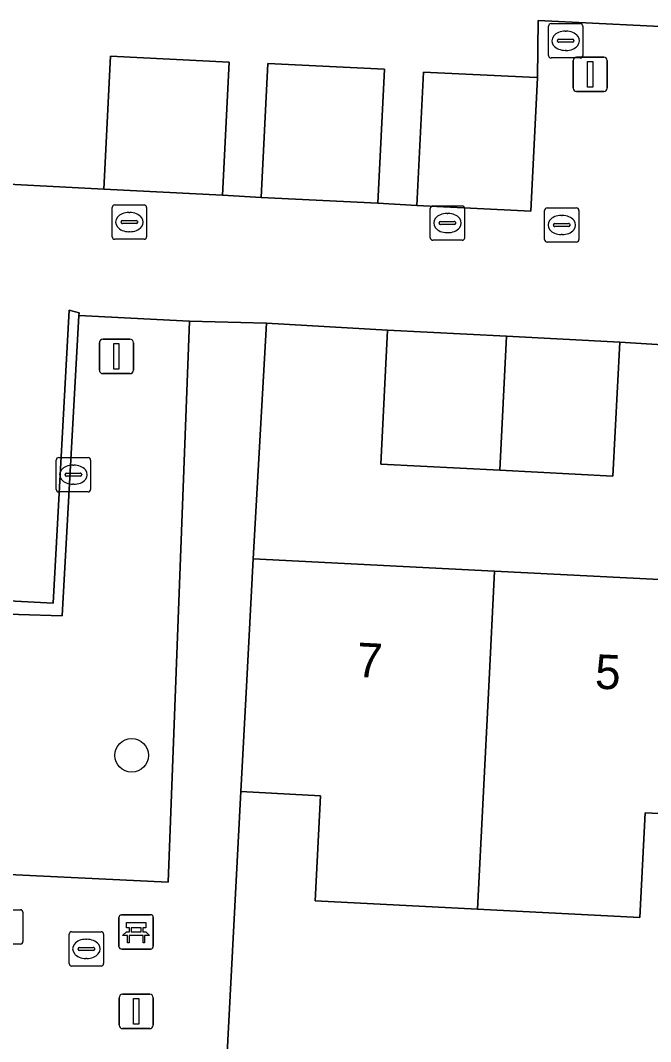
# Model space of a CAD drawing. Extents: x 162989 to 165008, y 383432 to 384338.
# Drawn here: x 164823.07 to 164841.41, y 383739.67 to 383769.38 of the extents above; entities that cross this region are included whole.
import ezdxf

# ---------------------------------------------------------------- set-up
doc = ezdxf.new("R2010")
doc.units = 0
for name, color, linetype in [('IMGEO_Bank', 7, 'Continuous'), ('IMGEO_Boom', 7, 'Continuous'), ('IMGEO_Erf', 7, 'Continuous'), ('IMGEO_Groenvoorziening', 7, 'Continuous'), ('IMGEO_Kolk', 7, 'Continuous'), ('IMGEO_Lichtmast', 7, 'Continuous'), ('IMGEO_Muur', 7, 'Continuous'), ('IMGEO_Pand', 7, 'Continuous'), ('IMGEO_Pand_nummerreeks', 7, 'Continuous'), ('IMGEO_Rioolput', 7, 'Continuous'), ('IMGEO_Voetpad_open', 7, 'Continuous')]:
    doc.layers.add(name, color=color, linetype=linetype)

msp = doc.modelspace()

# ---------------------------------------------------------------- linework, layer by layer
at = {"layer": 'IMGEO_Bank'}
for p, q in [((164825.938, 383742.434), (164825.938, 383743.275)), ((164825.938, 383743.275), (164825.938, 383742.434)), ((164826.013, 383743.359), (164826.854, 383743.359)), ((164826.854, 383743.359), (164826.013, 383743.359)), ((164826.938, 383743.284), (164826.938, 383742.443)), ((164826.938, 383742.443), (164826.938, 383743.284)), ((164826.247, 383742.865), (164826.247, 383742.971)), ((164826.291, 383742.971), (164826.291, 383742.865)), ((164826.579, 383742.977), (164826.297, 383742.977)), ((164826.297, 383742.859), (164826.579, 383742.859)), ((164826.585, 383742.865), (164826.585, 383742.971)), ((164826.629, 383742.971), (164826.629, 383742.865)), ((164826.635, 383742.757), (164826.242, 383742.757)), ((164826.863, 383742.359), (164826.022, 383742.359)), ((164826.022, 383742.359), (164826.863, 383742.359))]:
    msp.add_line(p, q, dxfattribs=at)
for points in [[(164826.241, 383742.977), (164826.155, 383742.977), (164826.155, 383743.138), (164826.718, 383743.138), (164826.718, 383742.977), (164826.635, 383742.977)], [(164826.185, 383742.757), (164826.043, 383742.757), (164826.155, 383742.859), (164826.241, 383742.859)], [(164826.635, 383742.859), (164826.718, 383742.859), (164826.83, 383742.757), (164826.691, 383742.757)], [(164826.235, 383742.75), (164826.235, 383742.543), (164826.192, 383742.543), (164826.192, 383742.75)], [(164826.685, 383742.75), (164826.685, 383742.543), (164826.641, 383742.543), (164826.641, 383742.75)]]:
    msp.add_lwpolyline(points, dxfattribs=at)
for centre, radius, start, end in [((164826.016, 383743.281), 0.0779, 92.4484, 184.2845), ((164826.016, 383743.281), 0.0779, 92.4484, 184.2845), ((164826.86, 383743.281), 0.0779, 2.4484, 94.2845), ((164826.86, 383743.281), 0.0779, 2.4484, 94.2845), ((164826.24, 383742.97), 0.00671, 2.8957, 87.1043), ((164826.24, 383742.866), 0.00671, 272.8957, 357.1043), ((164826.297, 383742.97), 0.00671, 92.8957, 177.1043), ((164826.297, 383742.866), 0.00671, 182.8957, 267.1043), ((164826.579, 383742.97), 0.00671, 2.8957, 87.1043), ((164826.579, 383742.866), 0.00671, 272.8957, 357.1043), ((164826.636, 383742.97), 0.00671, 92.8957, 177.1043), ((164826.636, 383742.866), 0.00671, 182.8957, 267.1043), ((164826.185, 383742.75), 0.00671, 2.8957, 87.1043), ((164826.242, 383742.75), 0.00671, 92.8957, 177.1043), ((164826.634, 383742.75), 0.00671, 2.8957, 87.1043), ((164826.691, 383742.75), 0.00671, 92.8957, 177.1043), ((164826.016, 383742.437), 0.0779, 182.4484, 274.2845), ((164826.016, 383742.437), 0.0779, 182.4484, 274.2845), ((164826.86, 383742.437), 0.0779, 272.4484, 4.2845), ((164826.86, 383742.437), 0.0779, 272.4484, 4.2845)]:
    msp.add_arc(centre, radius, start, end, dxfattribs=at)
at = {"layer": 'IMGEO_Boom'}
msp.add_circle((164826.309, 383747.997), 0.489, dxfattribs=at)
at = {"layer": 'IMGEO_Erf'}
for points in [[(164821.977, 383764.652), (164825.498, 383764.471), (164825.688, 383768.338), (164829.144, 383768.168), (164828.953, 383764.301), (164830.076, 383764.233), (164830.268, 383768.133), (164833.665, 383767.965), (164833.473, 383764.066), (164834.61, 383763.995), (164834.802, 383767.881), (164837.889, 383767.729), (164838.124, 383767.717), (164838.144, 383769.382), (164844.467, 383769.067)], [(164842.503, 383726.374), (164863.409, 383743.924), (164864.358, 383765.066), (164856.421, 383765.484), (164856.228, 383761.709), (164855.133, 383761.764), (164854.966, 383758.486), (164857.505, 383758.357), (164857.318, 383754.677), (164855.131, 383754.788), (164854.883, 383750), (164854.815, 383748.681), (164850.04, 383748.921), (164848.103, 383749.019), (164847.948, 383745.988), (164843.252, 383746.227), (164841.255, 383746.329), (164841.1, 383743.28), (164836.372, 383743.521), (164831.647, 383743.762), (164831.803, 383746.824), (164829.486, 383746.946), (164829.065, 383738.963)]]:
    msp.add_lwpolyline(points, dxfattribs=at)
msp.add_lwpolyline([(164840.515, 383760.023), (164840.316, 383756.124), (164837.021, 383756.292), (164833.557, 383756.469), (164833.756, 383760.368), (164830.232, 383760.569), (164829.842, 383753.719), (164836.871, 383753.361), (164843.596, 383753.018), (164845.613, 383752.915), (164845.758, 383755.765), (164845.926, 383755.757), (164846.125, 383759.674)], close=True, dxfattribs=at)
at = {"layer": 'IMGEO_Groenvoorziening'}
msp.add_lwpolyline([(164821.312, 383744.597), (164827.372, 383744.308), (164827.995, 383760.634), (164824.772, 383760.798), (164824.287, 383752.057), (164821.73, 383752.139), (164821.612, 383750)], close=True, dxfattribs=at)
at = {"layer": 'IMGEO_Kolk'}
for p, q in [((164835.001, 383763.06), (164835.001, 383763.912)), ((164835.076, 383763.986), (164835.928, 383763.986)), ((164836.002, 383763.912), (164836.002, 383763.06)), ((164835.489, 383763.766), (164835.514, 383763.766)), ((164835.26, 383763.48), (164835.26, 383763.492)), ((164835.698, 383763.443), (164835.3, 383763.443)), ((164835.303, 383763.529), (164835.701, 383763.529)), ((164835.744, 383763.492), (164835.744, 383763.48)), ((164835.928, 383762.986), (164835.076, 383762.986)), ((164835.512, 383763.206), (164835.487, 383763.206)), ((164824.111, 383755.738), (164824.111, 383756.59)), ((164824.186, 383756.664), (164825.038, 383756.664)), ((164825.112, 383756.59), (164825.112, 383755.738)), ((164824.37, 383756.158), (164824.37, 383756.17)), ((164824.413, 383756.207), (164824.811, 383756.207)), ((164824.599, 383756.444), (164824.624, 383756.444)), ((164824.854, 383756.17), (164824.854, 383756.158)), ((164824.808, 383756.121), (164824.41, 383756.121)), ((164824.622, 383755.884), (164824.597, 383755.884)), ((164825.038, 383755.664), (164824.186, 383755.664)), ((164822.218, 383743.504), (164823.07, 383743.504)), ((164823.144, 383743.43), (164823.144, 383742.578)), ((164823.07, 383742.504), (164822.218, 383742.504))]:
    msp.add_line(p, q, dxfattribs=at)
for points in [[(164835.001, 383763.06), (164835.001, 383763.912)], [(164835.076, 383763.986), (164835.928, 383763.986)], [(164836.002, 383763.912), (164836.002, 383763.06)], [(164835.928, 383762.986), (164835.076, 383762.986)], [(164824.111, 383755.738), (164824.111, 383756.59)], [(164824.186, 383756.664), (164825.038, 383756.664)], [(164825.112, 383756.59), (164825.112, 383755.738)], [(164825.038, 383755.664), (164824.186, 383755.664)], [(164822.218, 383743.504), (164823.07, 383743.504)], [(164823.144, 383743.43), (164823.144, 383742.578)], [(164823.07, 383742.504), (164822.218, 383742.504)]]:
    msp.add_lwpolyline(points, dxfattribs=at)
for centre, radius, start, end in [((164835.078, 383763.91), 0.0765, 91.552, 178.448), ((164835.078, 383763.91), 0.0765, 91.552, 178.448), ((164835.926, 383763.91), 0.0765, 1.552, 88.448), ((164835.926, 383763.91), 0.0765, 1.552, 88.448), ((164835.3, 383763.489), 0.0403, 85.8775, 175.7526), ((164835.297, 383763.479), 0.0366, 178.938, 274.7102), ((164835.701, 383763.486), 0.043, 264.8664, 352.4533), ((164835.705, 383763.491), 0.0386, 1.7309, 96.639), ((164835.078, 383763.062), 0.0765, 181.552, 268.448), ((164835.078, 383763.062), 0.0765, 181.552, 268.448), ((164835.926, 383763.062), 0.0765, 271.552, 358.448), ((164835.926, 383763.062), 0.0765, 271.552, 358.448), ((164824.188, 383756.588), 0.0765, 91.552, 178.448), ((164824.188, 383756.588), 0.0765, 91.552, 178.448), ((164825.036, 383756.588), 0.0765, 1.552, 88.448), ((164825.036, 383756.588), 0.0765, 1.552, 88.448), ((164824.41, 383756.167), 0.0403, 85.8775, 175.7526), ((164824.407, 383756.157), 0.0366, 178.938, 274.7102), ((164824.811, 383756.164), 0.043, 264.8664, 352.4533), ((164824.815, 383756.169), 0.0386, 1.7309, 96.639), ((164824.188, 383755.74), 0.0765, 181.552, 268.448), ((164824.188, 383755.74), 0.0765, 181.552, 268.448), ((164825.036, 383755.74), 0.0765, 271.552, 358.448), ((164825.036, 383755.74), 0.0765, 271.552, 358.448), ((164823.068, 383743.428), 0.0765, 1.552, 88.448), ((164823.068, 383743.428), 0.0765, 1.552, 88.448), ((164823.068, 383742.58), 0.0765, 271.552, 358.448), ((164823.068, 383742.58), 0.0765, 271.552, 358.448)]:
    msp.add_arc(centre, radius, start, end, dxfattribs=at)
for centre, major_axis, ratio, start_param, end_param in [((164835.488, 383763.486), (-0.387, 0.002), 0.722429, 4.712389, 7.853982), ((164835.513, 383763.486), (-0.39, 0.002), 0.717154, 1.570796, 4.712389), ((164824.598, 383756.164), (-0.387, 0.002), 0.722429, 4.712389, 7.853982), ((164824.623, 383756.164), (-0.39, 0.002), 0.717154, 1.570796, 4.712389)]:
    msp.add_ellipse(centre, major_axis=major_axis, ratio=ratio, start_param=start_param, end_param=end_param, dxfattribs=at)
at = {"layer": 'IMGEO_Lichtmast'}
for p, q in [((164839.162, 383767.412), (164839.162, 383768.212)), ((164839.162, 383768.212), (164839.162, 383767.412)), ((164839.262, 383768.312), (164840.052, 383768.312)), ((164840.052, 383768.312), (164839.262, 383768.312)), ((164840.152, 383768.212), (164840.152, 383767.412)), ((164840.152, 383767.412), (164840.152, 383768.212)), ((164840.052, 383767.312), (164839.262, 383767.312)), ((164839.262, 383767.312), (164840.052, 383767.312)), ((164825.469, 383760.105), (164826.259, 383760.105)), ((164826.259, 383760.105), (164825.469, 383760.105)), ((164825.369, 383759.205), (164825.369, 383760.005)), ((164825.369, 383760.005), (164825.369, 383759.205)), ((164826.359, 383760.005), (164826.359, 383759.205)), ((164826.359, 383759.205), (164826.359, 383760.005)), ((164826.259, 383759.105), (164825.469, 383759.105)), ((164825.469, 383759.105), (164826.259, 383759.105)), ((164826.043, 383741.046), (164826.833, 383741.046)), ((164826.833, 383741.046), (164826.043, 383741.046)), ((164825.943, 383740.146), (164825.943, 383740.946)), ((164825.943, 383740.946), (164825.943, 383740.146)), ((164826.933, 383740.946), (164826.933, 383740.146)), ((164826.933, 383740.146), (164826.933, 383740.946)), ((164826.833, 383740.046), (164826.043, 383740.046)), ((164826.043, 383740.046), (164826.833, 383740.046))]:
    msp.add_line(p, q, dxfattribs=at)
for points in [[(164839.582, 383768.187), (164839.732, 383768.187), (164839.732, 383767.437), (164839.582, 383767.437), (164839.582, 383768.187)], [(164825.789, 383759.98), (164825.939, 383759.98), (164825.939, 383759.23), (164825.789, 383759.23), (164825.789, 383759.98)], [(164826.363, 383740.921), (164826.513, 383740.921), (164826.513, 383740.171), (164826.363, 383740.171), (164826.363, 383740.921)]]:
    msp.add_lwpolyline(points, dxfattribs=at)
for centre, start, end in [((164839.262, 383768.212), 90, 180), ((164839.262, 383768.212), 90, 180), ((164840.052, 383768.212), 0, 90), ((164840.052, 383768.212), 360, 90), ((164839.262, 383767.412), 180, 270), ((164839.262, 383767.412), 180, 270), ((164840.052, 383767.412), 270, 0), ((164840.052, 383767.412), 270, 0), ((164825.469, 383760.005), 90, 180), ((164825.469, 383760.005), 90, 180), ((164826.259, 383760.005), 0, 90), ((164826.259, 383760.005), 360, 90), ((164825.469, 383759.205), 180, 270), ((164825.469, 383759.205), 180, 270), ((164826.259, 383759.205), 270, 0), ((164826.259, 383759.205), 270, 0), ((164826.043, 383740.946), 90, 180), ((164826.043, 383740.946), 90, 180), ((164826.833, 383740.946), 0, 90), ((164826.833, 383740.946), 360, 90), ((164826.043, 383740.146), 180, 270), ((164826.043, 383740.146), 180, 270), ((164826.833, 383740.146), 270, 0), ((164826.833, 383740.146), 270, 0)]:
    msp.add_arc(centre, 0.1, start, end, dxfattribs=at)
at = {"layer": 'IMGEO_Muur'}
msp.add_lwpolyline([(164790.702, 383741.652), (164808.267, 383740.886), (164808.404, 383743.832), (164821.232, 383743.146), (164821.312, 383744.597), (164821.612, 383750), (164821.73, 383752.139), (164824.287, 383752.057), (164824.772, 383760.798), (164824.776, 383760.874), (164824.487, 383760.949), (164824.024, 383752.425), (164821.436, 383752.563), (164821.312, 383750), (164821.207, 383748.633), (164820.997, 383743.538), (164808.465, 383744.193), (164808.533, 383746.123), (164808.233, 383746.147), (164807.991, 383741.17), (164789.884, 383741.977)], dxfattribs=at)
at = {"layer": 'IMGEO_Pand'}
for points in [[(164825.498, 383764.471), (164828.953, 383764.301), (164829.144, 383768.168), (164825.688, 383768.338)], [(164830.076, 383764.233), (164833.473, 383764.066), (164833.665, 383767.965), (164830.268, 383768.133)], [(164838.124, 383767.717), (164837.889, 383767.729), (164834.802, 383767.881), (164834.61, 383763.995), (164837.932, 383763.831)], [(164837.021, 383756.292), (164837.219, 383760.191), (164833.756, 383760.368), (164833.557, 383756.469)], [(164837.021, 383756.292), (164840.316, 383756.124), (164840.515, 383760.023), (164837.219, 383760.191)], [(164836.372, 383743.521), (164836.701, 383750), (164836.871, 383753.361), (164829.842, 383753.719), (164829.647, 383750), (164829.486, 383746.946), (164831.803, 383746.824), (164831.647, 383743.762)], [(164843.252, 383746.227), (164843.443, 383750), (164843.596, 383753.018), (164836.871, 383753.361), (164836.701, 383750), (164836.372, 383743.521), (164841.1, 383743.28), (164841.255, 383746.329)]]:
    msp.add_lwpolyline(points, close=True, dxfattribs=at)
at = {"layer": 'IMGEO_Rioolput'}
for p, q in [((164838.516, 383769.289), (164839.368, 383769.289)), ((164838.441, 383768.363), (164838.441, 383769.215)), ((164838.929, 383769.069), (164838.954, 383769.069)), ((164839.442, 383769.215), (164839.442, 383768.363)), ((164838.7, 383768.783), (164838.7, 383768.795)), ((164839.138, 383768.746), (164838.74, 383768.746)), ((164838.743, 383768.832), (164839.141, 383768.832)), ((164839.184, 383768.795), (164839.184, 383768.783)), ((164838.952, 383768.509), (164838.927, 383768.509)), ((164839.368, 383768.289), (164838.516, 383768.289)), ((164825.741, 383763.087), (164825.741, 383763.939)), ((164825.816, 383764.013), (164826.668, 383764.013)), ((164826.742, 383763.939), (164826.742, 383763.087)), ((164838.403, 383763.929), (164839.255, 383763.929)), ((164826.229, 383763.793), (164826.254, 383763.793)), ((164838.328, 383763.003), (164838.328, 383763.855)), ((164838.816, 383763.709), (164838.841, 383763.709)), ((164839.329, 383763.855), (164839.329, 383763.003)), ((164826, 383763.507), (164826, 383763.519)), ((164826.438, 383763.47), (164826.04, 383763.47)), ((164826.043, 383763.556), (164826.441, 383763.556)), ((164826.484, 383763.519), (164826.484, 383763.507)), ((164838.587, 383763.423), (164838.587, 383763.435)), ((164839.025, 383763.386), (164838.627, 383763.386)), ((164838.63, 383763.472), (164839.028, 383763.472)), ((164839.071, 383763.435), (164839.071, 383763.423)), ((164826.668, 383763.013), (164825.816, 383763.013)), ((164826.252, 383763.233), (164826.227, 383763.233)), ((164838.839, 383763.149), (164838.814, 383763.149)), ((164839.255, 383762.929), (164838.403, 383762.929)), ((164824.489, 383741.94), (164824.489, 383742.792)), ((164824.564, 383742.866), (164825.416, 383742.866)), ((164825.49, 383742.792), (164825.49, 383741.94)), ((164824.977, 383742.646), (164825.002, 383742.646)), ((164824.748, 383742.36), (164824.748, 383742.372)), ((164825.186, 383742.323), (164824.788, 383742.323)), ((164824.791, 383742.409), (164825.189, 383742.409)), ((164825.232, 383742.372), (164825.232, 383742.36)), ((164825, 383742.086), (164824.975, 383742.086)), ((164825.416, 383741.866), (164824.564, 383741.866))]:
    msp.add_line(p, q, dxfattribs=at)
for points in [[(164838.516, 383769.289), (164839.368, 383769.289)], [(164838.441, 383768.363), (164838.441, 383769.215)], [(164839.442, 383769.215), (164839.442, 383768.363)], [(164839.368, 383768.289), (164838.516, 383768.289)], [(164825.741, 383763.087), (164825.741, 383763.939)], [(164825.816, 383764.013), (164826.668, 383764.013)], [(164826.742, 383763.939), (164826.742, 383763.087)], [(164838.403, 383763.929), (164839.255, 383763.929)], [(164838.328, 383763.003), (164838.328, 383763.855)], [(164839.329, 383763.855), (164839.329, 383763.003)], [(164826.668, 383763.013), (164825.816, 383763.013)], [(164839.255, 383762.929), (164838.403, 383762.929)], [(164824.489, 383741.94), (164824.489, 383742.792)], [(164824.564, 383742.866), (164825.416, 383742.866)], [(164825.49, 383742.792), (164825.49, 383741.94)], [(164825.416, 383741.866), (164824.564, 383741.866)]]:
    msp.add_lwpolyline(points, dxfattribs=at)
for centre, radius, start, end in [((164838.518, 383769.213), 0.0765, 91.552, 178.448), ((164838.518, 383769.213), 0.0765, 91.552, 178.448), ((164839.366, 383769.213), 0.0765, 1.552, 88.448), ((164839.366, 383769.213), 0.0765, 1.552, 88.448), ((164838.74, 383768.792), 0.0403, 85.8775, 175.7526), ((164838.737, 383768.782), 0.0366, 178.938, 274.7102), ((164839.141, 383768.789), 0.043, 264.8664, 352.4533), ((164839.145, 383768.794), 0.0386, 1.7309, 96.639), ((164838.518, 383768.365), 0.0765, 181.552, 268.448), ((164838.518, 383768.365), 0.0765, 181.552, 268.448), ((164839.366, 383768.365), 0.0765, 271.552, 358.448), ((164839.366, 383768.365), 0.0765, 271.552, 358.448), ((164825.818, 383763.937), 0.0765, 91.552, 178.448), ((164825.818, 383763.937), 0.0765, 91.552, 178.448), ((164826.666, 383763.937), 0.0765, 1.552, 88.448), ((164826.666, 383763.937), 0.0765, 1.552, 88.448), ((164838.405, 383763.853), 0.0765, 91.552, 178.448), ((164838.405, 383763.853), 0.0765, 91.552, 178.448), ((164839.253, 383763.853), 0.0765, 1.552, 88.448), ((164839.253, 383763.853), 0.0765, 1.552, 88.448), ((164826.04, 383763.516), 0.0403, 85.8775, 175.7526), ((164826.037, 383763.506), 0.0366, 178.938, 274.7102), ((164826.441, 383763.513), 0.043, 264.8664, 352.4533), ((164826.445, 383763.518), 0.0386, 1.7309, 96.639), ((164838.627, 383763.432), 0.0403, 85.8775, 175.7526), ((164838.624, 383763.422), 0.0366, 178.938, 274.7102), ((164839.028, 383763.429), 0.043, 264.8664, 352.4533), ((164839.032, 383763.434), 0.0386, 1.7309, 96.639), ((164825.818, 383763.089), 0.0765, 181.552, 268.448), ((164825.818, 383763.089), 0.0765, 181.552, 268.448), ((164826.666, 383763.089), 0.0765, 271.552, 358.448), ((164826.666, 383763.089), 0.0765, 271.552, 358.448), ((164838.405, 383763.005), 0.0765, 181.552, 268.448), ((164838.405, 383763.005), 0.0765, 181.552, 268.448), ((164839.253, 383763.005), 0.0765, 271.552, 358.448), ((164839.253, 383763.005), 0.0765, 271.552, 358.448), ((164824.566, 383742.79), 0.0765, 91.552, 178.448), ((164824.566, 383742.79), 0.0765, 91.552, 178.448), ((164825.414, 383742.79), 0.0765, 1.552, 88.448), ((164825.414, 383742.79), 0.0765, 1.552, 88.448), ((164824.788, 383742.369), 0.0403, 85.8775, 175.7526), ((164824.785, 383742.359), 0.0366, 178.938, 274.7102), ((164825.189, 383742.366), 0.043, 264.8664, 352.4533), ((164825.193, 383742.371), 0.0386, 1.7309, 96.639), ((164824.566, 383741.942), 0.0765, 181.552, 268.448), ((164824.566, 383741.942), 0.0765, 181.552, 268.448), ((164825.414, 383741.942), 0.0765, 271.552, 358.448), ((164825.414, 383741.942), 0.0765, 271.552, 358.448)]:
    msp.add_arc(centre, radius, start, end, dxfattribs=at)
for centre, major_axis, ratio, start_param, end_param in [((164838.928, 383768.789), (-0.387, 0.002), 0.722429, 4.712389, 7.853982), ((164838.953, 383768.789), (-0.39, 0.002), 0.717154, 1.570796, 4.712389), ((164826.228, 383763.513), (-0.387, 0.002), 0.722429, 4.712389, 7.853982), ((164826.253, 383763.513), (-0.39, 0.002), 0.717154, 1.570796, 4.712389), ((164838.815, 383763.429), (-0.387, 0.002), 0.722429, 4.712389, 7.853982), ((164838.84, 383763.429), (-0.39, 0.002), 0.717154, 1.570796, 4.712389), ((164824.976, 383742.366), (-0.387, 0.002), 0.722429, 4.712389, 7.853982), ((164825.001, 383742.366), (-0.39, 0.002), 0.717154, 1.570796, 4.712389)]:
    msp.add_ellipse(centre, major_axis=major_axis, ratio=ratio, start_param=start_param, end_param=end_param, dxfattribs=at)
at = {"layer": 'IMGEO_Voetpad_open'}
for points in [[(164844.467, 383769.067), (164838.144, 383769.382), (164838.124, 383767.717), (164837.932, 383763.831), (164834.61, 383763.995), (164833.473, 383764.066), (164830.076, 383764.233), (164828.953, 383764.301), (164825.498, 383764.471), (164821.977, 383764.652), (164821.831, 383761.04), (164821.533, 383754.99), (164821.436, 383752.563), (164824.024, 383752.425), (164824.487, 383760.949), (164824.776, 383760.874), (164824.772, 383760.798), (164827.995, 383760.634), (164830.232, 383760.569), (164833.756, 383760.368), (164837.219, 383760.191), (164840.515, 383760.023), (164846.125, 383759.674)], [(164829.065, 383738.963), (164829.486, 383746.946), (164829.647, 383750), (164829.842, 383753.719), (164830.232, 383760.569), (164827.995, 383760.634), (164827.372, 383744.308), (164821.312, 383744.597), (164821.232, 383743.146), (164808.404, 383743.832), (164808.267, 383740.886), (164790.702, 383741.652)]]:
    msp.add_lwpolyline(points, dxfattribs=at)

# ---------------------------------------------------------------- texts
at = {"layer": 'IMGEO_Pand_nummerreeks'}
for s, rotation, p in [('7', 357.0816, (164832.839, 383750.282)), ('5', 357.5319, (164839.781, 383749.942))]:
    msp.add_text(s, height=1, rotation=rotation, dxfattribs=at).set_placement(p)

doc.saveas('drawing.dxf')
